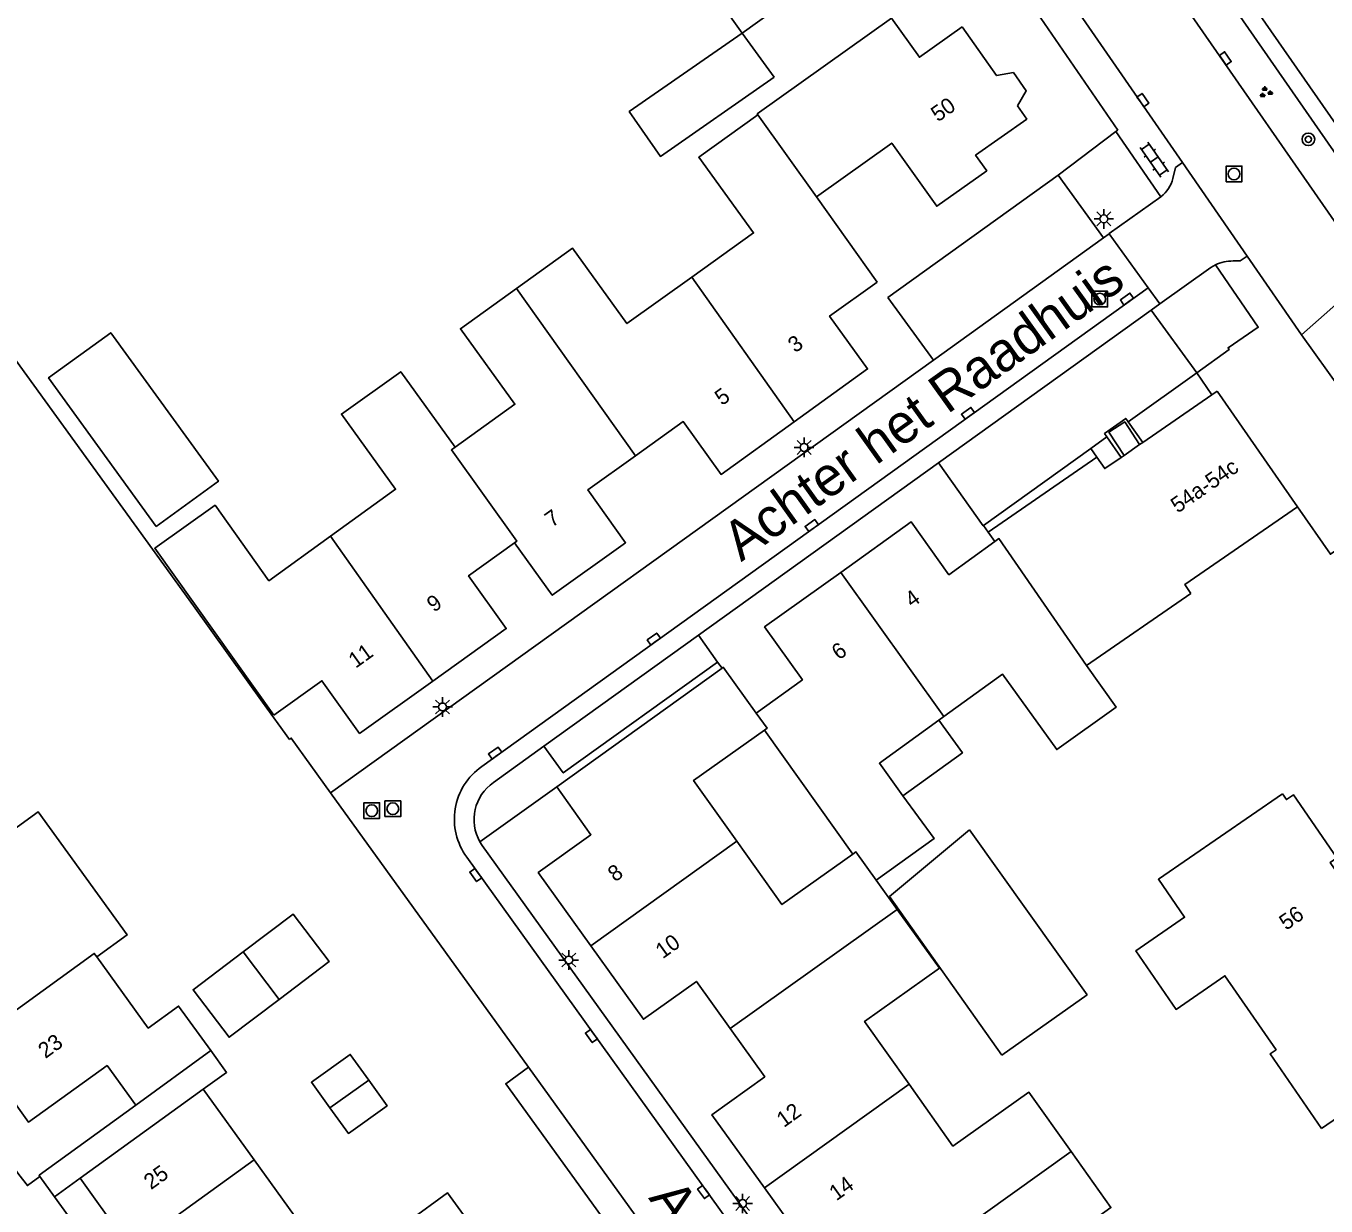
# Model space of a CAD drawing. Extents: x 136000 to 138005, y 398500 to 400500.
# Drawn here: x 137834.2 to 137917.1, y 399682 to 399757.2 of the extents above; entities that cross this region are included whole.
import ezdxf

# ---------------------------------------------------------------- set-up
doc = ezdxf.new("R2010")
doc.units = 0
for name, color, linetype in [('gg-afsc-erfafscheiding', 7, 'Continuous'), ('gg-afsc-hekwerk', 7, 'Continuous'), ('gg-anno-huisnummerreeks BGT', 7, 'Continuous'), ('gg-anno-openbare ruimte label', 7, 'Continuous'), ('gg-bbg-bijgebouw', 7, 'Continuous'), ('gg-bbg-gedigitaliseerde bebouwing', 7, 'Continuous'), ('gg-bbg-gedigitaliseerde bijgebouw', 7, 'Continuous'), ('gg-bbg-hoofdgebouw', 7, 'Continuous'), ('gg-bbg-luifel en loopbrug', 7, 'Continuous'), ('gg-bbg-toegangstrap', 7, 'Continuous'), ('gg-bbg-tussenscheiding', 7, 'Continuous'), ('gg-knt-verharding', 7, 'Continuous'), ('gg-knt-verharding nz', 7, 'Continuous'), ('gt-bbg-plantopografie pand', 7, 'Continuous'), ('gt-bbg-plantopografie tussenscheiding', 7, 'Continuous'), ('gt-grn-groengrens', 7, 'Continuous'), ('gt-grn-vlakafsluiter', 7, 'Continuous'), ('gt-grn-weggrens', 7, 'Continuous'), ('gt-symb-boom', 7, 'Continuous'), ('gt-symb-groenvak', 7, 'Continuous'), ('gt-symb-klinker verharding', 7, 'Continuous'), ('gt-symb-kolk', 7, 'Continuous'), ('gt-symb-lichtmast', 7, 'Continuous'), ('gt-symb-rioolschacht', 7, 'Continuous')]:
    doc.layers.add(name, color=color, linetype=linetype)

# ---------------------------------------------------------------- blocks, each defined once
blk = doc.blocks.new('gt0-KOLK')
at = {"layer": 'gt-symb-kolk'}
blk.add_lwpolyline([(0, 0), (0.375, 0), (0.375, 0.4), (-0.375, 0.4), (-0.375, 0), (0, 0)], dxfattribs=at)
blk = doc.blocks.new('gt0-LMAST')
at = {"layer": 'gt-symb-lichtmast'}
for p, q in [((-0.182, 0.173), (-0.447, 0.438)), ((-0.005, 0.246), (-0.005, 0.621)), ((0.172, 0.173), (0.437, 0.438)), ((-0.255, -0.004), (-0.63, -0.004)), ((-0.182, -0.181), (-0.447, -0.446)), ((-0.005, -0.254), (-0.005, -0.629)), ((0.437, -0.446), (0.172, -0.181)), ((0.245, -0.004), (0.62, -0.004))]:
    blk.add_line(p, q, dxfattribs=at)
blk.add_circle((-0.005, -0.004), 0.25, dxfattribs=at)
blk = doc.blocks.new('gt0-RS')
at = {"layer": 'gt-symb-rioolschacht'}
blk.add_lwpolyline([(-0.5, -0.5), (0.5, -0.5), (0.5, 0.5), (-0.5, 0.5)], close=True, dxfattribs=at)
blk.add_circle((0, 0), 0.375, dxfattribs=at)
blk = doc.blocks.new('gt0-KL1')
at = {"layer": 'gt-symb-klinker verharding'}
for p, q in [((-1.15, 0.3), (1.15, 0.3)), ((-1, -0.3), (-1, 0.3)), ((-0.5, 0.3), (-0.5, 0.45)), ((0, -0.3), (0, 0.3)), ((0.5, 0.3), (0.5, 0.45)), ((1, -0.3), (1, 0.3)), ((-1.15, -0.3), (1.15, -0.3)), ((-0.5, -0.45), (-0.5, -0.3)), ((0.5, -0.45), (0.5, -0.3))]:
    blk.add_line(p, q, dxfattribs=at)
blk = doc.blocks.new('gt0-BOOM')
at = {"layer": 'gt-symb-boom'}
for radius in [0.4, 0.2]:
    blk.add_circle((0, 0), radius, dxfattribs=at)
blk = doc.blocks.new('gt0-GRVAK')
at = {"layer": 'gt-symb-groenvak'}
for p, q in [((-0.11, 0.189), (-0.228, 0.24)), ((-0.182, 0.153), (0.088, 0.153)), ((-0.091, 0.211), (-0.156, 0.322)), ((-0.047, 0.214), (-0.047, 0.393)), ((-0.004, 0.211), (0.061, 0.322)), ((0.015, 0.189), (0.133, 0.24)), ((0.262, -0.052), (0.197, 0.059)), ((0.305, -0.049), (0.305, 0.13)), ((0.349, -0.052), (0.414, 0.059)), ((-0.245, -0.228), (-0.363, -0.177)), ((-0.318, -0.264), (-0.047, -0.264)), ((-0.226, -0.206), (-0.291, -0.095)), ((-0.183, -0.203), (-0.183, -0.024)), ((-0.139, -0.206), (-0.074, -0.095)), ((-0.12, -0.228), (-0.002, -0.177)), ((0.243, -0.074), (0.125, -0.023)), ((0.17, -0.11), (0.441, -0.11)), ((0.368, -0.074), (0.486, -0.023))]:
    blk.add_line(p, q, dxfattribs=at)

msp = doc.modelspace()

# ---------------------------------------------------------------- linework, layer by layer
at = {"layer": 'gg-afsc-erfafscheiding'}
msp.add_line((137866.231, 399690.817), (137853.606, 399708.319), dxfattribs=at)
for points in [[(137850.973, 399711.716), (137849.26, 399714.099), (137844.854, 399720.23), (137829.697, 399741.151), (137825.519, 399746.908), (137821.022, 399753.105), (137812.573, 399764.747), (137802.417, 399778.747), (137796.981, 399786.248), (137793.605, 399790.908), (137788.226, 399798.331)], [(137853.606, 399708.319), (137851.093, 399711.803), (137850.973, 399711.716)], [(137845.476, 399689.409), (137846.964, 399690.485), (137845.958, 399691.877)]]:
    msp.add_lwpolyline(points, dxfattribs=at)
at = {"layer": 'gg-afsc-hekwerk'}
msp.add_lwpolyline([(137866.231, 399690.817), (137864.772, 399689.763), (137870.828, 399681.413)], dxfattribs=at)
at = {"layer": 'gg-bbg-bijgebouw'}
msp.add_line((137881.902, 399753.947), (137879.851, 399756.756), dxfattribs=at)
for points in [[(137896.426, 399691.577), (137889.245, 399701.696), (137894.365, 399705.947)], [(137853.56, 399688.228), (137852.381, 399689.861), (137854.86, 399691.636), (137856.032, 399689.999)], [(137853.56, 399688.228), (137854.739, 399686.595), (137857.205, 399688.361), (137856.032, 399689.999)], [(137859.78, 399679.392), (137858.606, 399681.031), (137861.066, 399682.804), (137862.245, 399681.168)]]:
    msp.add_lwpolyline(points, dxfattribs=at)
at = {"layer": 'gg-bbg-gedigitaliseerde bebouwing'}
msp.add_line((137879.851, 399756.756), (137871.324, 399768.666), dxfattribs=at)
msp.add_lwpolyline([(137916.8, 399686.91), (137913.541, 399691.681), (137913.905, 399691.931), (137910.649, 399696.656), (137907.53, 399694.505), (137904.959, 399698.232), (137908.077, 399700.376), (137906.408, 399702.802), (137914.32, 399708.24)], dxfattribs=at)
at = {"layer": 'gg-bbg-gedigitaliseerde bijgebouw'}
for p, q in [((137894.365, 399705.947), (137901.85, 399695.434)), ((137901.85, 399695.434), (137896.426, 399691.577))]:
    msp.add_line(p, q, dxfattribs=at)
msp.add_lwpolyline([(137879.851, 399756.756), (137872.651, 399751.748), (137874.637, 399748.893), (137881.902, 399753.947)], dxfattribs=at)
at = {"layer": 'gg-bbg-hoofdgebouw'}
for p, q in [((137879.851, 399756.756), (137889.41, 399763.6)), ((137888.468, 399740.879), (137884.595, 399746.32)), ((137909.813, 399733.691), (137905.41, 399730.658)), ((137910.16, 399733.93), (137909.813, 399733.691)), ((137910.16, 399733.93), (137915.27, 399726.54)), ((137905.208, 399730.519), (137904.21, 399729.832)), ((137905.41, 399730.658), (137905.208, 399730.519)), ((137902.479, 399729.721), (137895.552, 399724.936)), ((137904.21, 399729.832), (137904.022, 399729.702)), ((137895.552, 399724.936), (137895.973, 399724.339)), ((137908.48, 399721.02), (137901.826, 399716.422)), ((137878.57, 399716.26), (137868.032, 399708.695)), ((137892.72, 399713.175), (137892.402, 399712.945)), ((137881.285, 399712.319), (137886.91, 399704.406)), ((137889.751, 399700.878), (137888.411, 399702.737)), ((137845.958, 399691.877), (137841.179, 399688.401)), ((137916.8, 399686.91), (137922.677, 399690.925)), ((137845.476, 399689.409), (137837.619, 399683.738)), ((137848.719, 399684.916), (137845.476, 399689.409)), ((137848.719, 399684.916), (137851.962, 399680.423)), ((137837.619, 399683.738), (137840.862, 399679.245))]:
    msp.add_line(p, q, dxfattribs=at)
for points in [[(137893.89, 399757.16), (137891.161, 399755.215), (137889.377, 399757.713), (137880.813, 399751.596), (137880.854, 399751.539)], [(137897.415, 399752.12), (137897.972, 399753.08), (137897.161, 399754.238), (137896.077, 399754.05), (137893.89, 399757.16)], [(137880.854, 399751.539), (137877.087, 399748.835), (137880.582, 399744.008), (137876.643, 399741.195)], [(137897.415, 399752.12), (137898.01, 399751.27), (137894.74, 399748.97), (137895.45, 399747.98), (137892.27, 399745.71), (137889.4, 399749.74), (137884.595, 399746.32)], [(137876.643, 399741.195), (137872.498, 399738.234), (137869.035, 399743.032), (137865.459, 399740.468)], [(137883.177, 399731.976), (137887.85, 399735.339), (137885.426, 399738.707), (137888.468, 399740.879)], [(137865.459, 399740.468), (137861.886, 399737.908), (137865.363, 399733.088), (137861.555, 399730.358)], [(137861.555, 399730.358), (137858.074, 399735.163), (137854.296, 399732.462), (137857.753, 399727.668), (137853.6, 399724.674)], [(137873.053, 399729.807), (137876.097, 399731.987), (137878.51, 399728.617), (137883.177, 399731.976)], [(137865.338, 399724.258), (137867.744, 399720.914), (137872.414, 399724.258), (137870.003, 399727.624), (137873.053, 399729.807)], [(137904.022, 399729.702), (137902.985, 399728.988), (137902.479, 399729.721)], [(137853.6, 399724.674), (137849.669, 399721.84), (137846.23, 399726.653), (137842.388, 399723.907), (137849.99, 399713.27)], [(137915.27, 399726.54), (137908.09, 399721.6), (137908.48, 399721.02)], [(137895.973, 399724.339), (137893.041, 399722.222), (137890.636, 399725.585), (137886.144, 399722.369)], [(137860.13, 399715.443), (137864.81, 399718.791), (137862.402, 399722.158), (137865.338, 399724.258)], [(137886.144, 399722.369), (137881.285, 399718.891), (137883.701, 399715.524), (137880.744, 399713.401)], [(137880.744, 399713.401), (137878.65, 399716.318), (137878.57, 399716.26)], [(137901.826, 399716.422), (137903.714, 399713.783), (137899.923, 399711.072), (137896.452, 399715.881), (137892.72, 399713.175)], [(137849.99, 399713.27), (137853.053, 399715.46), (137855.455, 399712.1), (137860.13, 399715.443)], [(137892.402, 399712.945), (137888.614, 399710.198), (137890.113, 399708.128)], [(137879.511, 399705.232), (137876.76, 399709.104), (137881.285, 399712.319)], [(137868.032, 399708.695), (137870.209, 399705.646), (137866.846, 399703.226), (137870.192, 399698.566)], [(137888.411, 399702.737), (137892.094, 399705.392), (137890.113, 399708.128)], [(137924.66, 399692.28), (137921.59, 399696.74), (137922.04, 399697.03), (137917.35, 399703.87), (137917.79, 399704.16), (137915.02, 399708.19), (137914.57, 399707.88), (137914.32, 399708.24)], [(137826.988, 399697.475), (137832.023, 399701.12), (137830.19, 399703.652), (137834.959, 399707.101), (137840.624, 399699.257), (137838.686, 399697.858)], [(137886.91, 399704.406), (137882.387, 399701.185), (137879.511, 399705.232)], [(137890.505, 399689.736), (137887.667, 399693.738), (137892.451, 399697.131), (137889.751, 399700.878)], [(137870.192, 399698.566), (137873.558, 399693.877), (137876.935, 399696.287), (137879.094, 399693.28)], [(137838.686, 399697.858), (137841.967, 399693.315), (137843.907, 399694.713), (137845.958, 399691.877)], [(137879.094, 399693.28), (137881.298, 399690.211), (137877.927, 399687.79), (137881.272, 399683.132)], [(137841.179, 399688.401), (137839.346, 399690.928), (137834.344, 399687.313), (137830.67, 399692.388)], [(137900.83, 399685.442), (137898.14, 399689.22), (137893.302, 399685.79), (137890.505, 399689.736)], [(137900.958, 399675.081), (137898.565, 399678.418), (137903.378, 399681.865), (137900.83, 399685.442)], [(137881.272, 399683.132), (137884.635, 399678.448), (137887.978, 399680.876), (137890.064, 399678.003), (137890.199, 399677.837)]]:
    msp.add_lwpolyline(points, dxfattribs=at)
at = {"layer": 'gg-bbg-luifel en loopbrug'}
msp.add_lwpolyline([(137890.113, 399708.128), (137893.905, 399710.873), (137892.402, 399712.945)], dxfattribs=at)
at = {"layer": 'gg-bbg-toegangstrap'}
msp.add_lwpolyline([(137904.21, 399729.832), (137903.246, 399731.303), (137904.262, 399731.963), (137905.208, 399730.519)], dxfattribs=at)
at = {"layer": 'gg-bbg-tussenscheiding'}
for p, q in [((137880.854, 399751.539), (137884.595, 399746.32)), ((137876.643, 399741.195), (137883.177, 399731.976)), ((137873.053, 399729.807), (137865.459, 399740.468)), ((137860.13, 399715.443), (137853.6, 399724.674)), ((137886.144, 399722.369), (137892.72, 399713.175)), ((137879.511, 399705.232), (137870.192, 399698.566)), ((137889.751, 399700.878), (137879.094, 399693.28)), ((137853.56, 399688.228), (137856.032, 399689.999)), ((137881.272, 399683.132), (137890.505, 399689.736)), ((137900.83, 399685.442), (137890.199, 399677.837)), ((137840.862, 399679.245), (137848.719, 399684.916))]:
    msp.add_line(p, q, dxfattribs=at)
for points in [[(137861.555, 399730.358), (137861.307, 399730.181), (137865.474, 399724.356), (137865.338, 399724.258)], [(137901.826, 399716.422), (137896.236, 399724.52), (137895.973, 399724.339)], [(137881.285, 399712.319), (137881.441, 399712.431), (137880.744, 399713.401)], [(137888.411, 399702.737), (137887.108, 399704.549), (137886.91, 399704.406)], [(137830.67, 399692.388), (137838.532, 399698.071), (137838.686, 399697.858)]]:
    msp.add_lwpolyline(points, dxfattribs=at)
at = {"layer": 'gg-knt-verharding'}
for p, q in [((137923.453, 399740.748), (137908.866, 399761.777)), ((137907.943, 399748.493), (137899.28, 399761.028)), ((137906.827, 399760.302), (137919.95, 399741.42)), ((137903.826, 399750.575), (137897.479, 399759.785)), ((137903.695, 399750.484), (137903.826, 399750.575)), ((137906.565, 399746.318), (137903.695, 399750.484)), ((137912.064, 399742.532), (137907.943, 399748.493)), ((137900.001, 399747.69), (137889.144, 399739.891)), ((137902.912, 399743.701), (137900.001, 399747.69)), ((137902.912, 399743.701), (137903.266, 399743.957)), ((137905.755, 399740.521), (137903.266, 399743.957)), ((137915.527, 399737.521), (137912.064, 399742.532)), ((137906.497, 399739.495), (137905.755, 399740.521)), ((137889.144, 399739.891), (137892.054, 399735.897)), ((137905.95, 399739.098), (137906.497, 399739.495)), ((137908.845, 399735.096), (137905.95, 399739.098)), ((137892.054, 399735.897), (137853.606, 399708.319)), ((137908.845, 399735.096), (137904.472, 399731.97)), ((137903.124, 399731.007), (137902.089, 399730.267)), ((137902.089, 399730.267), (137895.255, 399725.348)), ((137902.479, 399729.721), (137902.089, 399730.267)), ((137892.381, 399729.359), (137877.063, 399718.359)), ((137895.552, 399724.936), (137895.255, 399725.348)), ((137877.063, 399718.359), (137878.29, 399716.65)), ((137878.29, 399716.65), (137878.57, 399716.26)), ((137867.207, 399711.299), (137863.996, 399708.966)), ((137868.032, 399708.695), (137863.132, 399705.187)), ((137835.991, 399682.557), (137835.066, 399683.854)), ((137837.619, 399683.738), (137835.991, 399682.557)), ((137835.991, 399682.557), (137849.314, 399664.191))]:
    msp.add_line(p, q, dxfattribs=at)
for points in [[(137923.682, 399742.408), (137900.99, 399774.99), (137900.26, 399774.48), (137891.79, 399786.68), (137892.29, 399787.01), (137863.31, 399828.57), (137855.12, 399839.47), (137844.28, 399852.98), (137839.78, 399855.4), (137833.85, 399861.62)], [(137763.249, 399783.209), (137765.55, 399778.103), (137800.112, 399730.32), (137800.182, 399730.371), (137833.712, 399683.989), (137834.261, 399683.267), (137835.066, 399683.854)], [(137907.325, 399747.491), (137907.495, 399748.183), (137907.943, 399748.493)], [(137903.266, 399743.957), (137903.257, 399743.97), (137906.565, 399746.318)], [(137912.064, 399742.532), (137911.628, 399742.23), (137911.171, 399742.225)], [(137910.039, 399741.984), (137909.751, 399741.813), (137906.497, 399739.495)], [(137908.845, 399735.096), (137910.928, 399736.585), (137910.853, 399736.69), (137912.771, 399738.001), (137910.039, 399741.984)], [(137915.527, 399737.521), (137918.062, 399733.98), (137923.177, 399726.533)], [(137895.255, 399725.348), (137895.236, 399725.334), (137892.381, 399729.359)], [(137915.27, 399726.54), (137917.38, 399723.52), (137919.31, 399724.82), (137926.2, 399714.79)], [(137878.29, 399716.65), (137868.442, 399709.579), (137867.207, 399711.299)], [(137899.951, 399659.384), (137885.576, 399673.949), (137863.28, 399704.956), (137863.132, 399705.187)], [(137841.179, 399688.401), (137835.01, 399683.931), (137835.066, 399683.854)]]:
    msp.add_lwpolyline(points, dxfattribs=at)
for centre, radius, start, end in [((137905.235, 399748.012), 2.154, 308.12719, 345.99349), ((137911.173, 399739.436), 2.789, 90.04369, 113.99369), ((137865.602, 399706.61), 2.851, 124.29378, 209.94963)]:
    msp.add_arc(centre, radius, start, end, dxfattribs=at)
at = {"layer": 'gg-knt-verharding nz'}
for p, q in [((137902.912, 399743.701), (137892.054, 399735.897)), ((137905.755, 399740.521), (137863.249, 399709.995)), ((137905.95, 399739.098), (137892.381, 399729.359)), ((137908.845, 399735.096), (137909.813, 399733.691)), ((137905.41, 399730.658), (137904.472, 399731.97)), ((137903.124, 399731.007), (137904.022, 399729.702)), ((137877.063, 399718.359), (137867.207, 399711.299)), ((137862.291, 399704.205), (137897.019, 399655.915))]:
    msp.add_line(p, q, dxfattribs=at)
msp.add_lwpolyline([(137904.472, 399731.97), (137904.317, 399732.186), (137902.969, 399731.223), (137903.124, 399731.007)], dxfattribs=at)
msp.add_arc((137865.599, 399706.632), 4.102, 124.93976, 216.27042, dxfattribs=at)
at = {"layer": 'gt-bbg-plantopografie pand'}
for points in [[(137842.481, 399725.301), (137835.617, 399734.776), (137839.585, 399737.651), (137846.449, 399728.176), (137842.481, 399725.301)], [(137848.024, 399698.175), (137851.215, 399700.587), (137853.506, 399697.555), (137850.315, 399695.143)], [(137850.315, 399695.143), (137847.124, 399692.731), (137844.833, 399695.762), (137848.024, 399698.175)]]:
    msp.add_lwpolyline(points, dxfattribs=at)
at = {"layer": 'gt-bbg-plantopografie tussenscheiding'}
msp.add_line((137848.024, 399698.175), (137850.315, 399695.143), dxfattribs=at)
at = {"layer": 'gt-grn-groengrens'}
msp.add_line((137903.695, 399750.484), (137900.001, 399747.69), dxfattribs=at)
at = {"layer": 'gt-grn-vlakafsluiter'}
msp.add_line((137881.863, 399669.147), (137866.231, 399690.817), dxfattribs=at)
at = {"layer": 'gt-grn-weggrens'}
msp.add_line((137915.527, 399737.521), (137919.95, 399741.42), dxfattribs=at)

# ---------------------------------------------------------------- block references
at = {"layer": 'gt-symb-boom'}
msp.add_blockref('gt0-BOOM', (137915.972, 399749.981), dxfattribs=at)
at = {"layer": 'gt-symb-groenvak'}
msp.add_blockref('gt0-GRVAK', (137913.232, 399752.967), dxfattribs=at)
at = {"layer": 'gt-symb-klinker verharding', "rotation": -55.34106377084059}
msp.add_blockref('gt0-KL1', (137906.142, 399748.686), dxfattribs=at)
at = {"layer": 'gt-symb-kolk'}
for p, rotation in [((137910.509, 399755.025), -55.75398865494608), ((137905.252, 399752.368), -55.26137471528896), ((137904.514, 399739.63), 35.68682902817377), ((137894.375, 399732.348), 35.68682902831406), ((137884.41, 399725.192), 35.68682902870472), ((137874.336, 399717.957), 35.68682902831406), ((137864.21, 399710.685), 35.68682902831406), ((137863.021, 399703.19), 125.72061688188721), ((137870.403, 399692.925), 125.63993294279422), ((137877.551, 399682.985), 126.24689637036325)]:
    msp.add_blockref('gt0-KOLK', p, dxfattribs=dict(at, rotation=rotation))
at = {"layer": 'gt-symb-lichtmast'}
for p in [(137902.927, 399744.912), (137883.808, 399730.341), (137860.749, 399713.794), (137868.8, 399697.656), (137879.89, 399682.134)]:
    msp.add_blockref('gt0-LMAST', p, dxfattribs=at)
at = {"layer": 'gt-symb-rioolschacht'}
for p in [(137911.228, 399747.771), (137902.663, 399739.793), (137856.229, 399707.179), (137857.572, 399707.3)]:
    msp.add_blockref('gt0-RS', p, dxfattribs=at)

# ---------------------------------------------------------------- texts
at = {"layer": 'gg-anno-huisnummerreeks BGT'}
for s, rotation, p in [('50', 35.1, (137892.344, 399751.053)), ('3', 35.7, (137883.234, 399736.329)), ('5', 35.7, (137878.564, 399732.968)), ('54a-54c', 34.7, (137907.634, 399726.112)), ('7', 35.6, (137867.725, 399725.205)), ('9', 35.6, (137860.196, 399719.793)), ('4', 35.6, (137890.693, 399720.092)), ('11', 35.6, (137855.202, 399716.222)), ('6', 35.6, (137886.018, 399716.745)), ('8', 35.7, (137871.745, 399702.596)), ('56', 34.5, (137914.548, 399699.51)), ('10', 35.7, (137874.785, 399697.695)), ('23', 35.9, (137835.411, 399691.335)), ('12', 35.7, (137882.51, 399686.935)), ('25', 35.8, (137842.147, 399682.974)), ('14', 35.7, (137885.864, 399682.264))]:
    msp.add_text(s, height=1, rotation=rotation, dxfattribs=at).set_placement(p)
at = {"layer": 'gg-anno-openbare ruimte label'}
for rotation, p in [(35.6, (137879.79, 399723.011)), (305.6, (137873.839, 399682.476))]:
    msp.add_text('Achter het Raadhuis', height=2.5, rotation=rotation, dxfattribs=at).set_placement(p)

doc.saveas('drawing.dxf')
